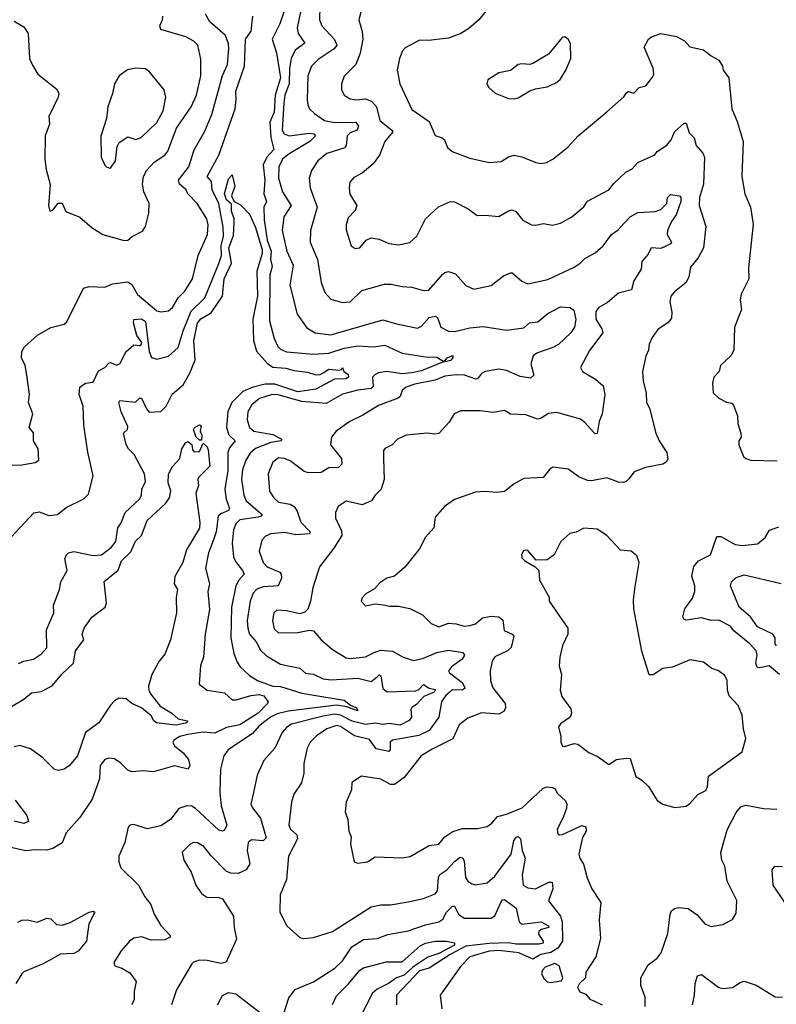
# Model space of a CAD drawing. Extents: x 1268547 to 1425625, y 515768 to 616754.
# Tile 425 of 507: x 1364744 to 1368662, y 599128 to 604226. Entities that reach past the tile are written whole.
import ezdxf

# ---------------------------------------------------------------- set-up
doc = ezdxf.new("R2010")
doc.units = 0

msp = doc.modelspace()

# ---------------------------------------------------------------- linework, layer by layer
at = {"layer": '0CON10XD'}
for points in [[(1366125.3, 604304.7), (1366090.5, 604205), (1366050.9, 604125), (1366073.5, 604055), (1366094.1, 603925), (1366066.9, 603835), (1366061.8, 603748.2), (1366039.4, 603695), (1366043.9, 603616.1), (1366061, 603555), (1366023.2, 603515), (1366004.5, 603475), (1366014.2, 603395), (1366009.1, 603325), (1366021.6, 603285), (1366009.3, 603255), (1366009.7, 603190.3), (1366024.9, 603085), (1366047, 603027), (1366043.2, 602985), (1366051.6, 602948.4), (1366039.5, 602905), (1366037.8, 602667.8), (1366062.5, 602575), (1366081.5, 602535), (1366095, 602520.4), (1366125, 602506.7), (1366265.2, 602495.2), (1366345, 602500.4), (1366424.1, 602525.9), (1366495, 602538.1), (1366576.7, 602533.3), (1366635, 602541.6), (1366725, 602499.4), (1366845, 602480), (1366905, 602479.6), (1366935, 602460), (1366945, 602460), (1366958.6, 602475), (1366986.8, 602486.8), (1366986.5, 602475), (1366975, 602461.2), (1366925, 602450), (1366825, 602407.8), (1366775, 602397.1), (1366722.4, 602392.4), (1366645, 602405.2), (1366602.4, 602397.6), (1366585, 602390), (1366571.4, 602375), (1366573.8, 602326.2), (1366563.5, 602316.5), (1366495, 602308.9), (1366415, 602287.9), (1366331.1, 602238.9), (1366205, 602248.8), (1366075, 602285.4), (1366046.8, 602283.2), (1365985.5, 602265), (1365947.1, 602232.9), (1365926.3, 602195), (1365922.1, 602155), (1365934.8, 602114.8), (1365956.6, 602096.6), (1366055, 602078.3), (1366102.5, 602055), (1366097.1, 602045), (1366045, 602037), (1365965, 602005.6), (1365938.2, 601981.8), (1365914.4, 601945.6), (1365897.8, 601895), (1365892.8, 601845), (1365904.1, 601765), (1365916.8, 601735), (1366000, 601665), (1365994.3, 601655), (1365979.7, 601650.3), (1365885, 601637.1), (1365863.8, 601616.2), (1365851.4, 601585), (1365844.3, 601515), (1365852.2, 601445), (1365861.4, 601421.4), (1365898.8, 601375), (1365906.2, 601355), (1365878.8, 601325), (1365863.6, 601295), (1365841.5, 601185), (1365837.1, 601025), (1365852.5, 600945), (1365869.8, 600899.8), (1365886, 600876), (1365935, 600830), (1365975, 600804.1), (1366055, 600776), (1366095, 600772.9), (1366205, 600739.1), (1366267.9, 600727.9)], [(1366298.7, 604295), (1366296.9, 604225), (1366308.5, 604195), (1366373.7, 604123.7), (1366385.9, 604095), (1366372.1, 604075), (1366289.2, 604020.8), (1366254.6, 603985), (1366236.8, 603935), (1366232, 603812), (1366235.5, 603785.5), (1366245.6, 603765), (1366270.1, 603740.1), (1366322.5, 603705), (1366374.4, 603694.4), (1366485, 603695.3), (1366499.1, 603675), (1366491.9, 603655), (1366455, 603640.9), (1366440, 603625), (1366434.6, 603575), (1366427.3, 603562.7), (1366335, 603533.1), (1366287.5, 603495), (1366255.4, 603445), (1366243.8, 603405), (1366247.8, 603355), (1366285.4, 603255), (1366250.4, 603135), (1366249.1, 603075), (1366286, 602985), (1366306.1, 602866.1), (1366325, 602813.8), (1366355, 602778.9), (1366415, 602761.8), (1366455, 602765.6), (1366515.3, 602824.7), (1366632.6, 602857.4), (1366667.7, 602857.7), (1366725, 602844.5), (1366775, 602841.9), (1366835, 602824.4), (1366863.4, 602826.6), (1366933.2, 602906.8), (1366945, 602916.9), (1366965, 602921.8), (1367000.3, 602910.3), (1367055, 602849.2), (1367095, 602830.8), (1367185, 602849.2), (1367249.8, 602900.2), (1367285, 602916.2), (1367295, 602916.2), (1367345, 602872.9), (1367375, 602858.6), (1367478.9, 602881.1), (1367614.7, 602945.3), (1367647.1, 602965), (1367670.5, 602989.5), (1367725, 603018.8), (1367765.4, 603055), (1367808, 603115), (1367842.4, 603137.6), (1367875, 603172.2), (1367905, 603206.4), (1367945, 603227.5), (1368035, 603232.9), (1368065, 603243.4), (1368096, 603274), (1368099.1, 603305), (1368115, 603322.1), (1368160.4, 603315), (1368167.7, 603305), (1368167.1, 603285), (1368143.9, 603216.1), (1368118.7, 603181.3), (1368099.1, 603135), (1368097.7, 603115), (1368119.2, 603075), (1368116, 603065), (1368065, 603042.4), (1368014.8, 603045.2), (1367998.2, 603011.8), (1367965.4, 602975), (1367962.1, 602935), (1367925.2, 602874.8), (1367911.9, 602828.1), (1367845, 602809.5), (1367787.2, 602762.8), (1367743.4, 602736.6), (1367727.3, 602715), (1367727.7, 602675), (1367759.5, 602625), (1367763.6, 602605), (1367695, 602514), (1367648.9, 602425), (1367657.8, 602405), (1367725.2, 602365.2), (1367765, 602330.6), (1367774.5, 602285.5), (1367760.4, 602185), (1367744.4, 602145), (1367735, 602084), (1367725, 602082.5), (1367715, 602090), (1367670.7, 602140.7), (1367648, 602158), (1367525, 602192.7), (1367482.6, 602187.4), (1367445, 602162.5), (1367425, 602158), (1367365, 602180.6), (1367285, 602184.4), (1367255, 602202), (1367195, 602192.5), (1367128.7, 602201.3), (1367028.8, 602201.2), (1366993.3, 602185), (1366968.3, 602141.7), (1366915, 602083.3), (1366895, 602080), (1366855, 602086), (1366745, 602075.6), (1366700, 602055), (1366673.8, 602025), (1366634.4, 602005.6), (1366628.8, 601995), (1366628.1, 601955), (1366631.9, 601845), (1366615.7, 601795), (1366585.5, 601764.5)], [(1367195, 604316), (1367122.5, 604225), (1367069.8, 604180.2), (1367028.8, 604155), (1366965, 604130), (1366904.3, 604124.3), (1366862.1, 604117.9), (1366815, 604120.6), (1366739.7, 604080.3), (1366726.2, 604065), (1366710.8, 604025), (1366698.6, 603965), (1366712.1, 603895), (1366775, 603760.8), (1366865, 603698.6), (1366895, 603627.5), (1366932.5, 603615), (1366943.6, 603603.6), (1366960, 603565), (1366984.4, 603544.4), (1367075, 603508.6), (1367175, 603487.1), (1367237, 603493), (1367275, 603515.7), (1367305, 603524.3), (1367345, 603515.6), (1367417, 603487), (1367445, 603482), (1367472.3, 603487.7), (1367505, 603504), (1367583, 603567), (1367635.4, 603624.6), (1367785, 603748.6), (1367873.2, 603826.8), (1367885, 603846.2), (1367895, 603853.8), (1367925, 603846.7), (1367952.5, 603875), (1367986.6, 603883.4), (1368021.2, 603928.8), (1368028, 603945), (1368024.3, 603975), (1367977.1, 604085), (1368000, 604125), (1368015, 604136.9), (1368065, 604154.4), (1368145, 604139.4), (1368187.3, 604117.3), (1368215, 604086), (1368285, 604070), (1368325, 604038.8), (1368365, 604017.5), (1368383.3, 603985), (1368386.7, 603965), (1368416.2, 603925), (1368432.5, 603765), (1368459.6, 603699.6), (1368490, 603595), (1368484.4, 603414.4), (1368500, 603325), (1368528, 603255), (1368542.3, 603167.7), (1368518.8, 602941.2), (1368520.6, 602885), (1368480, 602805), (1368475.7, 602775), (1368482.5, 602725), (1368446.2, 602635), (1368442.9, 602515), (1368425.8, 602485), (1368372.5, 602435), (1368365.8, 602404.2), (1368338.6, 602375), (1368331.4, 602345), (1368335.8, 602295), (1368365, 602266), (1368405, 602246.2), (1368431.2, 602241.2), (1368439.7, 602229.7), (1368461.2, 602175), (1368462.5, 602135), (1368478.8, 602085), (1368480, 602065), (1368467.5, 602045), (1368467.5, 602025), (1368492.5, 601965), (1368503.9, 601953.9), (1368530, 601945), (1368667.3, 601942.7)], [(1364675, 601518.6), (1364818, 601672), (1364845, 601677.8), (1364895, 601659.6), (1364940, 601665), (1364985, 601700), (1365076.2, 601745), (1365100.3, 601769.7), (1365124.3, 601865), (1365097.6, 601987.6), (1365077.1, 602127.1), (1365073.1, 602225), (1365051.5, 602285), (1365056.4, 602323.6), (1365085, 602343.5), (1365125, 602350), (1365152.5, 602407.5), (1365185, 602425.6), (1365205, 602448.1), (1365215, 602451.9), (1365245, 602437.1), (1365263.7, 602446.3), (1365293.8, 602506.2), (1365335, 602542), (1365365, 602538.6), (1365372.5, 602545), (1365376.7, 602555), (1365350.8, 602590.8), (1365334, 602656), (1365335.5, 602674.5), (1365375, 602676.9), (1365395, 602662.9), (1365415, 602508), (1365427.4, 602477.4), (1365455, 602468.6), (1365515, 602484.4), (1365565, 602529.2), (1365591, 602615), (1365632, 602718), (1365703.1, 602786.9), (1365775.4, 602964.6), (1365789.7, 603005), (1365787.6, 603055), (1365798.8, 603105), (1365798, 603152), (1365774.9, 603274.9), (1365740.6, 603345), (1365738.3, 603388.2), (1365714.7, 603415), (1365776.2, 603525), (1365859.4, 603765), (1365865.9, 603814.1), (1365863.4, 603856.6), (1365908.5, 603985), (1365913.8, 604125), (1365943, 604167), (1365951.2, 604245)], [(1364705, 601920), (1364755, 601922), (1364825, 601934), (1364843.3, 601945), (1364840, 602005), (1364816.2, 602045), (1364816.4, 602086.4), (1364794, 602115), (1364812.5, 602185), (1364790.6, 602245), (1364794.2, 602285), (1364781.2, 602385), (1364772.2, 602435), (1364754.4, 602475), (1364755, 602507.5), (1364768.3, 602531.7), (1364836.4, 602593.6), (1364905, 602632.5), (1364975, 602650), (1364987.7, 602662.3), (1365075, 602836), (1365104.4, 602845.6), (1365185, 602840.8), (1365225, 602859.2), (1365305, 602869.5), (1365325.6, 602855), (1365355, 602804), (1365429.5, 602739.5), (1365455, 602718.9), (1365475, 602713.5), (1365515, 602719.5), (1365535, 602735.7), (1365564.3, 602785.7), (1365598.8, 602821.2), (1365638.8, 602885), (1365667.9, 603005), (1365716, 603115), (1365720.9, 603165), (1365713.2, 603195), (1365663.5, 603275), (1365614.7, 603324.7), (1365605.9, 603345.9), (1365571.2, 603375), (1365566.5, 603395), (1365620.4, 603465), (1365648.2, 603551.8), (1365701.5, 603645), (1365738.9, 603735), (1365795, 603937.1), (1365819.7, 603995), (1365827.8, 604075), (1365825, 604101.2), (1365810.4, 604145), (1365728.8, 604215), (1365706.7, 604255)], [(1364715, 604218), (1364765, 604190), (1364787.5, 604155), (1364795.8, 604025), (1364811.3, 603991.3), (1364838.8, 603945), (1364936.1, 603866.1), (1364946.7, 603845), (1364943.1, 603825), (1364894.4, 603725), (1364898.2, 603685), (1364876.5, 603625), (1364874.4, 603504.4), (1364881.3, 603451.3), (1364902.7, 603372.7), (1364894.2, 603264.2), (1364900, 603235), (1364915, 603240), (1364942.9, 603277.1), (1364965, 603276), (1364983.6, 603233.6), (1365055, 603203.1), (1365118.9, 603148.9), (1365174.5, 603114.5), (1365285, 603083.5), (1365305, 603084.5), (1365326.4, 603103.6), (1365379.3, 603130.7), (1365395.6, 603155), (1365413.1, 603225), (1365414.2, 603274.2), (1365386.9, 603335), (1365379.7, 603375), (1365384.8, 603415.2), (1365402, 603448), (1365440.9, 603489.1), (1365495.2, 603524.8), (1365512, 603545), (1365556.7, 603665), (1365631.3, 603775), (1365660.3, 603835), (1365682.9, 603935), (1365682.4, 604022.4), (1365666.4, 604095), (1365645.3, 604115.3), (1365605, 604137.1), (1365474.5, 604175), (1365469.2, 604195), (1365483.6, 604225), (1365485.6, 604245)], [(1366199.5, 604275), (1366180.8, 604185), (1366186.4, 604155), (1366220.5, 604105), (1366170.8, 604069.2), (1366150, 604025), (1366141.6, 603975), (1366139.7, 603895), (1366118, 603835), (1366111.2, 603795), (1366102.8, 603655), (1366113.6, 603635), (1366138.8, 603625), (1366245, 603639), (1366267.1, 603635), (1366275.6, 603625), (1366246.2, 603595), (1366135, 603528.9), (1366105.2, 603504.8), (1366086.8, 603465), (1366084.7, 603405.3), (1366104.7, 603335), (1366149.6, 603265), (1366112.2, 603205), (1366103.6, 603135), (1366128.3, 603028.3), (1366159.7, 602955), (1366142.6, 602852.6), (1366181.7, 602701.7), (1366230.9, 602630.9), (1366274.7, 602604.7), (1366355, 602595.3), (1366625, 602672.1), (1366695, 602651.1), (1366805, 602628.9), (1366825, 602639.5), (1366865, 602683.6), (1366895, 602691.2), (1366907.1, 602685), (1366925.7, 602635), (1366965, 602613.8), (1366998.1, 602611.9), (1367075, 602630.7), (1367145, 602636.9), (1367265, 602618.9), (1367355, 602630.7), (1367383.3, 602656.8), (1367427.5, 602662.5), (1367478.6, 602705), (1367545, 602740), (1367595, 602736.2), (1367613.1, 602723.1), (1367624.6, 602674.6), (1367617.1, 602635), (1367597.5, 602605), (1367533.5, 602545), (1367505, 602528.6), (1367425, 602501.9), (1367403.9, 602486.1), (1367390.9, 602445), (1367406.2, 602385), (1367389.7, 602370.3), (1367335, 602378.9), (1367265, 602410), (1367225, 602416.2), (1367154, 602405), (1367136.3, 602393.6), (1367115, 602366.7), (1367105.4, 602364.6), (1367048, 602385), (1367005, 602388.1), (1366945, 602380), (1366895, 602359.6), (1366790.8, 602339.2), (1366746.2, 602323.8), (1366725, 602305.6), (1366713.9, 602276.1), (1366703.9, 602266.1), (1366602.2, 602227.8), (1366521.3, 602178.7), (1366453.6, 602146.4), (1366382.5, 602095), (1366359.2, 602065), (1366353.1, 602025), (1366410, 601955), (1366413.1, 601925), (1366395, 601907.8), (1366345, 601905.4), (1366305, 601881.6), (1366240, 601880), (1366217.3, 601887.3), (1366145, 601941.5), (1366113.8, 601955), (1366085, 601956.8), (1366055.5, 601935), (1366031.5, 601875), (1366038.2, 601785), (1366060.7, 601750.7), (1366085, 601728.9), (1366145, 601717.3), (1366165.7, 601705.7), (1366181, 601681), (1366200, 601625), (1366248.6, 601575), (1366244.6, 601564.6), (1366175, 601558.8), (1366115, 601571.8), (1366045, 601563.8), (1366017.3, 601552.7), (1365998.1, 601531.9), (1365984.5, 601475), (1366005, 601415.7), (1366025, 601392.8), (1366091.9, 601365), (1366098.9, 601355), (1366100.4, 601335), (1366082.5, 601295), (1366005, 601290.5), (1365973, 601277), (1365952.9, 601257.1), (1365937.2, 601215), (1365922.1, 601115), (1365924.8, 601075), (1365934.5, 601044.5), (1365969.1, 601005), (1365991.2, 600961.2), (1366021.5, 600931.5), (1366095, 600889.6), (1366195, 600868.1), (1366225, 600841.8), (1366265, 600837.8), (1366315, 600814.1), (1366357.9, 600807.9), (1366495, 600816.6), (1366565, 600798.7), (1366595, 600823.5), (1366605, 600833.3), (1366615, 600829.2), (1366625, 600763.3), (1366646.4, 600746.4), (1366795, 600750.6), (1366811.3, 600758.7), (1366835, 600784.6), (1366865.1, 600765.1), (1366898, 600758), (1366891.1, 600745), (1366837.8, 600722.2), (1366799.3, 600680.7), (1366775.3, 600665), (1366769.2, 600655), (1366772.8, 600615), (1366761.8, 600598.2), (1366715, 600573.1), (1366655, 600582.8), (1366625, 600577.4), (1366585, 600584.5), (1366535, 600576.4), (1366465, 600594), (1366405, 600624.6), (1366375, 600629.5), (1366315, 600620.7), (1366152, 600578), (1366127.4, 600562.6), (1366103.9, 600536.1), (1366065, 600454.3), (1366009, 600391), (1365973.6, 600315), (1365954.5, 600225), (1365940.5, 600165), (1365949.1, 600145), (1365991.1, 600091.1), (1366020.5, 599989.5), (1366005.8, 599974.2), (1365945, 599978.8), (1365926.5, 599965), (1365922.7, 599925), (1365936.5, 599855), (1365916.7, 599825), (1365875, 599806), (1365837.6, 599807.6), (1365815.3, 599815.3), (1365736.1, 599896.1), (1365698.6, 599945), (1365665, 599964.2), (1365645, 599965.6), (1365625, 599955.8), (1365586, 599915), (1365594, 599875), (1365631.3, 599811.3), (1365655.6, 599745), (1365685, 599701.2), (1365713.2, 599683.2), (1365775, 599680.8), (1365794.3, 599674.3), (1365851.2, 599585), (1365854.2, 599525), (1365867.5, 599465), (1365814.1, 599345.9), (1365785, 599340), (1365715.8, 599354.2), (1365675, 599355.8), (1365645, 599346), (1365635, 599336.7), (1365556.4, 599203.6), (1365530, 599125)], [(1366510, 604265), (1366500.6, 604225), (1366517.5, 604165), (1366521.8, 604125), (1366507, 604053), (1366484.7, 603995.3), (1366425, 603933.3), (1366410.6, 603895), (1366410, 603865), (1366425, 603836), (1366455, 603817.1), (1366485, 603811.1), (1366535, 603816.2), (1366565.6, 603805), (1366591.3, 603775), (1366609.1, 603705), (1366671.8, 603655), (1366676.2, 603645), (1366635.5, 603595), (1366606.7, 603525), (1366575, 603480.8), (1366518, 603432), (1366475, 603410), (1366453.5, 603385), (1366449.5, 603355), (1366453.8, 603323.8), (1366490, 603265), (1366481.2, 603238.8), (1366445, 603201.2), (1366434.4, 603165), (1366435, 603137.5), (1366461.2, 603055), (1366480.9, 603040.9), (1366505, 603044.4), (1366537.5, 603085), (1366565, 603096.2), (1366605, 603090), (1366655, 603068), (1366705, 603061.2), (1366765, 603073.3), (1366801.2, 603105), (1366846, 603195), (1366912.8, 603257.2), (1366975, 603285.7), (1366995, 603282.5), (1367067.1, 603247.1), (1367112.7, 603212.7), (1367154.1, 603214.1), (1367225, 603207.1), (1367275, 603237.1), (1367295, 603242.5), (1367312.6, 603232.6), (1367349.1, 603189.1), (1367395, 603164.4), (1367417.3, 603162.7), (1367455, 603170.8), (1367503, 603163), (1367545, 603172.5), (1367604, 603205), (1367665, 603258), (1367685, 603287.1), (1367795, 603345.8), (1367821.1, 603378.9), (1367883.2, 603436.8), (1367916.2, 603455), (1367945, 603486.7), (1368032.5, 603527.5), (1368045.7, 603544.3), (1368095, 603577.5), (1368118.1, 603605), (1368135, 603645.7), (1368185, 603690), (1368195, 603690), (1368210.9, 603640.9), (1368237.5, 603615), (1368247.1, 603575), (1368281.4, 603535), (1368289.5, 603515), (1368285.3, 603375), (1368264.1, 603305), (1368263.5, 603263.5), (1368297.1, 603155), (1368285.3, 603044.7), (1368256.9, 602993.1), (1368218.6, 602945), (1368210, 602895), (1368196, 602865), (1368135, 602818), (1368115.7, 602794.3), (1368110, 602765), (1368121.7, 602711.7), (1368119.9, 602680.1), (1368101.7, 602658.3), (1368048.3, 602621.7), (1368018.7, 602581.3), (1368003.5, 602546.5), (1368000.8, 602515), (1367986.6, 602483.4), (1367968.6, 602405), (1367973.1, 602355), (1367988.6, 602295), (1367990, 602245), (1368006.2, 602215), (1368038.1, 602085), (1368055, 602046), (1368094.6, 601985), (1368100, 601950), (1368092.5, 601935), (1368075, 601925.6), (1367985, 601907.3), (1367926.2, 601885), (1367899.3, 601849.3), (1367885.4, 601834.6), (1367870.7, 601829.3), (1367845, 601832.5), (1367785, 601854.3), (1367705, 601838.2), (1367685, 601840.5), (1367639.7, 601859.7), (1367585, 601898.8), (1367505, 601909.2), (1367490.2, 601899.8), (1367455, 601855.6), (1367355, 601850.8), (1367305, 601823.1), (1367255, 601783.1), (1367215, 601777.8), (1367155, 601783.1), (1367105, 601780), (1366995, 601741.2), (1366943.8, 601705), (1366895, 601650), (1366888.8, 601595), (1366845, 601546.2), (1366814.4, 601485.6), (1366738, 601392), (1366685.5, 601344.5), (1366645, 601334.2), (1366609.3, 601310.7), (1366581.4, 601278.6), (1366536.7, 601253.3), (1366517, 601233), (1366513.3, 601215), (1366535, 601191.2), (1366585, 601200.8), (1366625.6, 601195.6), (1366658.8, 601188.8), (1366705, 601190), (1366765, 601178.2), (1366829.2, 601145), (1366875, 601100), (1366915, 601083.1), (1366965, 601102.1), (1367005, 601098.8), (1367045, 601085.6), (1367075, 601088.8), (1367105, 601098.2), (1367140.2, 601129.8), (1367185, 601137.7), (1367224.6, 601134.6), (1367246.5, 601116.5), (1367253.2, 601063.2), (1367293.8, 601045), (1367302.9, 601035), (1367288.8, 600975), (1367270.8, 600959.1), (1367205, 600928), (1367190.8, 600905), (1367180.8, 600855), (1367182.5, 600805), (1367195, 600765.8), (1367257.5, 600685), (1367259.5, 600665), (1367253.1, 600645), (1367225, 600629.6), (1367135, 600637.5), (1367065, 600609.4), (1367020, 600575), (1366986.9, 600503.1), (1366880.8, 600449.2)], [(1367305, 603816), (1367325, 603821.2), (1367385, 603858), (1367415, 603869.2), (1367475, 603879.2), (1367520.9, 603899.1), (1367542.4, 603917.6), (1367572.5, 603965), (1367598, 604025), (1367596.2, 604103.8), (1367585, 604126), (1367565, 604137.5), (1367552.5, 604135), (1367481.7, 604048.3), (1367405, 604000.6), (1367385, 603994.4), (1367345, 603998.6), (1367325, 603994.2), (1367285, 603964), (1367225, 603951.2), (1367168.8, 603915), (1367164, 603895), (1367173.3, 603875), (1367205.9, 603845.9), (1367275, 603819.2), (1367305, 603816)], [(1365215, 603457.5), (1365240, 603495), (1365249.7, 603570.3), (1365260, 603590), (1365305, 603619.2), (1365345, 603605.6), (1365373, 603617), (1365455, 603694.4), (1365487.1, 603755), (1365501.8, 603825), (1365492.9, 603862.9), (1365416.6, 603956.6), (1365395, 603971.4), (1365345, 603975.7), (1365303.2, 603966.8), (1365258.8, 603935), (1365235.8, 603895), (1365225.6, 603845), (1365200, 603775), (1365192.9, 603715), (1365163.6, 603623.6), (1365166.2, 603515), (1365185, 603472.5), (1365195, 603462.5), (1365215, 603457.5)], [(1364737.4, 600892.6), (1364765, 600905.6), (1364815, 600915.8), (1364857.9, 600942.1), (1364885, 600973.3), (1364882.6, 601067.4), (1364921.5, 601155), (1364920, 601195), (1364949.6, 601275), (1364956.7, 601315), (1364990, 601375), (1364978, 601435), (1364986.2, 601455), (1364997.5, 601465), (1365025, 601472.5), (1365125, 601451.5), (1365168, 601455), (1365219.4, 601495), (1365241.5, 601525), (1365252.7, 601595), (1365269.5, 601620.5), (1365291.1, 601675), (1365365.6, 601745), (1365374.3, 601765), (1365376.9, 601795), (1365395.6, 601835), (1365391.1, 601875), (1365337.1, 601975), (1365306.9, 602005), (1365295.9, 602025.9), (1365281.4, 602085), (1365302.2, 602105), (1365305, 602120), (1365268.9, 602195), (1365258.2, 602245), (1365262, 602255), (1365344.6, 602245.4), (1365365, 602266.7), (1365375, 602266.5), (1365400.6, 602210.6), (1365415, 602194.3), (1365475, 602197.5), (1365503, 602225), (1365533.3, 602286.7), (1365591.2, 602335), (1365625, 602396.2), (1365653.3, 602465), (1365645.4, 602564.6), (1365665, 602655.4), (1365682.2, 602677.8), (1365735, 602707.8), (1365794.4, 602795), (1365803.1, 602885), (1365840.5, 602965), (1365826.9, 603045), (1365851.2, 603108.8), (1365854.7, 603174.7), (1365854.6, 603195), (1365841, 603235), (1365840.7, 603270.7), (1365815, 603294.2), (1365804.4, 603325), (1365825, 603402.2), (1365845, 603422.5), (1365857.5, 603365), (1365841.4, 603315), (1365854.4, 603284.4), (1365887, 603267), (1365935, 603220), (1365965, 603150), (1366000, 603035), (1365999.2, 603015), (1365972.4, 602925), (1365976, 602795), (1365950.9, 602675), (1365955.6, 602565.6), (1365970.2, 602510.2), (1366025, 602447.5), (1366055, 602428), (1366122.8, 602422.8), (1366165, 602409.2), (1366235, 602401.2), (1366278.3, 602388.3), (1366300.8, 602389.2), (1366315, 602397.9), (1366345, 602417.5), (1366398.7, 602411.3), (1366410, 602415), (1366415, 602425.7), (1366423.3, 602405), (1366445, 602388.8), (1366446.7, 602375), (1366432.8, 602367.2), (1366375, 602364.8), (1366277.1, 602312.9), (1366185, 602300.1), (1366065, 602339), (1366015, 602338.4), (1365948.3, 602321.7), (1365898.9, 602301.1), (1365842.2, 602245), (1365822.2, 602195), (1365815.3, 602115), (1365826.6, 602076.6), (1365860.4, 602045), (1365831.2, 602008.8), (1365821.3, 601985), (1365821.8, 601891.8), (1365806.2, 601795), (1365813.2, 601743.2), (1365830, 601695), (1365825, 601684.2), (1365785, 601667.2), (1365772, 601655), (1365762.3, 601575), (1365747.6, 601532.4), (1365722.1, 601465), (1365706.2, 601386.2), (1365726.9, 601305), (1365719.1, 601265), (1365727.9, 601172.1), (1365704.6, 601045), (1365696.1, 600925), (1365679.8, 600880.2), (1365674.2, 600785), (1365715, 600754.4), (1365805, 600740), (1365845, 600704.7), (1365864.1, 600704.1), (1365942.2, 600727.8), (1365985, 600731.9), (1366008.1, 600725), (1366030.8, 600695), (1366028, 600685), (1365978.3, 600635), (1365885, 600575.5), (1365815, 600561.9), (1365755, 600532.7), (1365695, 600537.4), (1365614.2, 600524.2), (1365573.1, 600515), (1365541.9, 600495), (1365537.8, 600485), (1365546.1, 600466.1), (1365590.4, 600430.4), (1365617.5, 600395), (1365625.6, 600364.4), (1365616.7, 600345), (1365545, 600362.7), (1365437.5, 600332.5), (1365385, 600337.5), (1365325, 600331.4), (1365305, 600340), (1365267.3, 600377.3), (1365235, 600398.8), (1365205, 600402.3), (1365185.8, 600395), (1365161.8, 600365), (1365157.5, 600295), (1365119.1, 600190.9), (1365055.7, 600095), (1364985.7, 600015), (1364965, 599964.3), (1364915, 599934.5), (1364885, 599926.2), (1364825, 599927.9), (1364775, 599921.8), (1364685, 599943.5)], [(1365685, 602050), (1365675, 602050), (1365658, 602065), (1365643.8, 602105), (1365650, 602115), (1365675, 602128.8), (1365683.3, 602123.3), (1365678.6, 602095), (1365686.8, 602075), (1365685, 602050)], [(1364693.9, 600665), (1364765, 600708.1), (1364805, 600741.3), (1364855, 600747.5), (1364912.5, 600777.5), (1364961.8, 600838.2), (1365022.1, 600895), (1365032.5, 600957.5), (1365076.9, 601015), (1365068.1, 601045), (1365077.5, 601075), (1365117.6, 601132.4), (1365186.9, 601185), (1365193, 601205), (1365181.9, 601318.1), (1365253.8, 601376.2), (1365271.1, 601425), (1365319.5, 601470.5), (1365344.6, 601525.4), (1365374.6, 601555.4), (1365405, 601633.6), (1365499, 601721), (1365520, 601750), (1365526.4, 601786.4), (1365512.4, 601827.6), (1365515, 601873.3), (1365535, 601912.5), (1365573.3, 601955), (1365583.3, 602005), (1365602.5, 602035), (1365615, 602042.5), (1365635, 602027.5), (1365638.3, 601998.3), (1365648.3, 601988.3), (1365675, 601990), (1365695, 602034), (1365715, 602015.4), (1365719.7, 601999.7), (1365728.8, 601915), (1365670.8, 601855), (1365666.2, 601845), (1365670, 601815), (1365656.2, 601775), (1365677.2, 601622.8), (1365676.1, 601593.9), (1365608.6, 601481.4), (1365588.9, 601415), (1365546.9, 601343.1), (1365543.3, 601305), (1365562.2, 601275), (1365554.5, 601235), (1365556.9, 601155), (1365525.6, 601015), (1365495, 600941.2), (1365466.7, 600905), (1365428.5, 600835), (1365411.8, 600775), (1365412.1, 600755), (1365422.1, 600735), (1365472.3, 600672.3), (1365532.5, 600635), (1365565.7, 600605.7), (1365612.5, 600595), (1365610, 600585), (1365555, 600573.1), (1365535, 600574.4), (1365453.1, 600585), (1365438.5, 600595), (1365425, 600620.8), (1365375, 600663.5), (1365325, 600684.8), (1365295, 600709.7), (1365257.5, 600712.5), (1365235, 600700), (1365215, 600676.2), (1365153.8, 600586.2), (1365084.2, 600535), (1365044.2, 600415), (1365001.4, 600365), (1364975, 600345.6), (1364945, 600338.2), (1364925, 600343.8), (1364863.6, 600405), (1364800.6, 600450.6), (1364745, 600467.2), (1364715, 600461.2)], [(1366585.5, 601764.5), (1366566.2, 601735), (1366517.5, 601715), (1366435, 601732.5), (1366394.2, 601705), (1366380, 601675), (1366379.1, 601645), (1366410.2, 601580.2), (1366412.7, 601555), (1366370.7, 601489.3), (1366296.1, 601393.9), (1366261.5, 601285), (1366250.8, 601215), (1366235.8, 601174.2), (1366221.5, 601158.5), (1366195, 601149.6), (1366125, 601166.1), (1366075, 601168.9), (1366059.4, 601155), (1366052.9, 601115), (1366061.9, 601071.9), (1366085, 601050.9), (1366185, 601052.5), (1366245, 601065.8), (1366265, 601062), (1366304.7, 601014.7), (1366364.3, 600965), (1366435, 600922.5), (1366455, 600917.8), (1366535, 600926.9), (1366579.9, 600950.1), (1366612.4, 600962.4), (1366675, 600956.7), (1366730, 600925), (1366785, 600908.5), (1366835, 600920.5), (1366905, 600948.8), (1366965, 600962), (1367039.2, 600949.2), (1367046.9, 600935), (1367035.9, 600915), (1366979.6, 600875), (1366964.4, 600855), (1366970, 600845), (1367035.4, 600795), (1367050.9, 600765), (1367035.2, 600754.8), (1366985, 600755.7), (1366948.3, 600725), (1366928.8, 600695), (1366914.2, 600615), (1366864, 600545), (1366810.9, 600519.1), (1366674.2, 600495), (1366663.3, 600485), (1366662.3, 600447.7), (1366655, 600436.7), (1366590.5, 600450.5), (1366555, 600498.4), (1366477.4, 600517.4), (1366405, 600566.3), (1366385, 600571.7), (1366334.5, 600555), (1366281.1, 600518.9), (1366247.8, 600485), (1366233.5, 600455), (1366215.6, 600375), (1366215.8, 600325), (1366203.1, 600275), (1366164.6, 600215.4), (1366151.9, 600175), (1366138.1, 600055), (1366145.8, 600035), (1366180, 600005), (1366182.3, 599985), (1366135.6, 599895), (1366125.7, 599775), (1366092.2, 599695), (1366090.5, 599605), (1366128, 599535), (1366195, 599473.3), (1366215, 599468.8), (1366265, 599474.4), (1366363.3, 599505), (1366565, 599633.3), (1366615, 599643.5), (1366665, 599643.3), (1366755, 599658.2), (1366835.6, 599675.6), (1366895, 599699.5), (1366907.3, 599715), (1366913.2, 599785), (1366919.6, 599800.4), (1366956, 599824), (1366995, 599867.7), (1367025, 599890.5), (1367036.6, 599886.6), (1367045, 599871.2), (1367052.5, 599785), (1367065, 599765.6), (1367085, 599751.1), (1367105, 599746.9), (1367165, 599757.1), (1367205, 599792.2), (1367290, 599905), (1367302.5, 599975), (1367315, 599993.1), (1367325, 599996.4), (1367337.7, 599985), (1367345.3, 599925), (1367361, 599885), (1367346.6, 599796.6), (1367351.5, 599745), (1367375, 599730.3), (1367415, 599725.7), (1367485, 599761.1), (1367501.2, 599761.2), (1367505.6, 599725), (1367483, 599663), (1367545.2, 599585), (1367553.2, 599555), (1367554.8, 599455), (1367530.9, 599419.1), (1367494.1, 599395.9), (1367442.5, 599385), (1367402.2, 599362.2), (1367328.1, 599395), (1367226.8, 599406.8), (1367175, 599403.4), (1367075, 599374.3), (1367029.4, 599325), (1366922, 599175), (1366930.8, 599105)], [(1368137, 600147), (1368195, 600153.3), (1368215, 600167.5), (1368255.4, 600214.6), (1368296.9, 600235), (1368306.4, 600255), (1368311.4, 600308.6), (1368486, 600435), (1368504, 600505), (1368491.9, 600555), (1368485.5, 600625.5), (1368465.3, 600675.3), (1368418, 600725), (1368410, 600755), (1368407.8, 600805), (1368395, 600831.2), (1368363.3, 600855), (1368327.5, 600867.5), (1368285, 600898.8), (1368215, 600912.5), (1368125, 600874.4), (1368075, 600866.9), (1368025, 600834.3), (1368004.5, 600834.5), (1367965.8, 600955.8), (1367923.8, 601175), (1367922.3, 601222.3), (1367932, 601292), (1367951.2, 601415), (1367940.5, 601450.5), (1367910, 601475), (1367855, 601478.8), (1367785.4, 601555.4), (1367735, 601587.5), (1367665, 601594.3), (1367625, 601572.5), (1367593.6, 601566.4), (1367546.4, 601523.6), (1367511.2, 601455), (1367475, 601430), (1367418.3, 601428.3), (1367375, 601477.5), (1367365, 601480), (1367353.6, 601476.4), (1367343, 601457), (1367345, 601440), (1367360, 601425), (1367413.6, 601393.6), (1367432.5, 601375), (1367436.2, 601325), (1367485.6, 601235.6), (1367486.2, 601215), (1367582.5, 601075), (1367582.5, 601045), (1367554.5, 600985.5), (1367542, 600925), (1367538.3, 600878.3), (1367549.2, 600835), (1367542.2, 600755), (1367552.2, 600722.2), (1367598.2, 600658.2), (1367601.4, 600635), (1367594.4, 600615.6), (1367545, 600580), (1367534.5, 600565), (1367546.2, 600515), (1367545.6, 600485), (1367554.3, 600465), (1367565, 600463.1), (1367615, 600479.2), (1367634.4, 600474.4), (1367691.1, 600431.1), (1367739.4, 600409.4), (1367795, 600370), (1367835, 600396), (1367885, 600403.3), (1367905, 600400), (1367935, 600307.5), (1367965, 600288.8), (1368000, 600255), (1368045, 600183.3), (1368075, 600163.8), (1368137, 600147)], [(1368678.9, 600835), (1368625, 600881.2), (1368575, 600870.3), (1368563, 600873), (1368556, 600895), (1368562.8, 600935), (1368557.8, 600957.8), (1368525, 600994.5), (1368442.2, 601062.2), (1368425, 601085.6), (1368365, 601117.5), (1368325, 601115.9), (1368275, 601129.7), (1368195, 601117.5), (1368185, 601120), (1368178, 601135), (1368188.9, 601175), (1368228.5, 601231.5), (1368240.8, 601265), (1368240.4, 601295), (1368224.3, 601345), (1368235.4, 601394.6), (1368260, 601425), (1368320.6, 601455), (1368355, 601550.8), (1368375, 601550.6), (1368448.9, 601508.9), (1368485, 601503.6), (1368565, 601512), (1368604.4, 601545.6), (1368627.6, 601582.4), (1368675, 601600.9)], [(1368662.3, 600985), (1368656.5, 600995), (1368655.8, 601025), (1368644.5, 601044.5), (1368565, 601081.8), (1368527.7, 601135), (1368470, 601185), (1368425.6, 601295.6), (1368430.5, 601315), (1368455, 601337.9), (1368495, 601352.5), (1368687.1, 601307.1)], [(1366267.9, 600727.9), (1366425, 600703.5), (1366456.9, 600676.9), (1366485, 600664.2), (1366494.2, 600655), (1366493, 600647), (1366438.5, 600668.5), (1366385, 600677.5), (1366135, 600646.4), (1366077.4, 600632.6), (1366042.9, 600615), (1365985, 600570), (1365949.3, 600530.7), (1365824.3, 600445), (1365801.9, 600415), (1365784.6, 600345), (1365780.3, 600225), (1365787.1, 600155), (1365816.9, 600055), (1365805, 600030), (1365795, 600024), (1365775, 600028.9), (1365655, 600142.1), (1365635, 600154.6), (1365610, 600155), (1365568.9, 600141.1), (1365525.2, 600084.8), (1365475, 600051.3), (1365405, 600036.8), (1365335, 600059.4), (1365314, 600055), (1365305.8, 600045), (1365288.1, 599965), (1365257.5, 599895), (1365258, 599865), (1365268.8, 599835), (1365360, 599745), (1365391.4, 599685), (1365422.5, 599645), (1365440, 599595), (1365475, 599535.8), (1365523.8, 599485), (1365523.8, 599475), (1365495, 599462), (1365425, 599460.4), (1365375, 599477.3), (1365335, 599470), (1365312.5, 599455), (1365269.2, 599405), (1365231.2, 599345), (1365236.4, 599326.4), (1365272.5, 599315), (1365315, 599290), (1365346.8, 599246.8), (1365336.4, 599195), (1365336.2, 599155), (1365325.4, 599125)], [(1366880.8, 600449.2), (1366823.1, 600415), (1366735, 600302.5), (1366685, 600265.5), (1366665, 600266.7), (1366615, 600294.4), (1366515, 600308.8), (1366463.4, 600276.6), (1366461.7, 600238.3), (1366434.2, 600175), (1366429.2, 600125), (1366444, 600085), (1366448, 600025), (1366460, 599995), (1366456.4, 599956.4), (1366476.7, 599865), (1366495, 599859.4), (1366545, 599865.7), (1366585, 599891.2), (1366725, 599885.5), (1366766.5, 599893.5), (1366865, 599949.5), (1366915, 599957.3), (1366945, 599994.4), (1366987.4, 600022.6), (1367037.9, 600037.9), (1367115, 600038.9), (1367165, 600048), (1367188.5, 600065), (1367218.9, 600101.1), (1367265, 600113.1), (1367346.7, 600145), (1367455, 600246.9), (1367475, 600253.3), (1367501.3, 600251.3), (1367515.7, 600245), (1367529.7, 600219.7), (1367571.2, 600181.2), (1367577.7, 600165), (1367576.4, 600143.6), (1367558.5, 600095), (1367527.1, 600035), (1367531.2, 600011.2), (1367540, 600005), (1367555, 600006.9), (1367655, 600053.1), (1367676.5, 600046.5), (1367676.7, 600025), (1367659.1, 599990.9), (1367639.5, 599905), (1367644.4, 599885), (1367663.8, 599853.8), (1367682.9, 599782.9), (1367706.2, 599725), (1367754, 599655), (1367744.2, 599565), (1367751.7, 599468.3), (1367726.8, 599373.2), (1367676.2, 599295), (1367673.3, 599265), (1367643.3, 599235), (1367633.3, 599215), (1367645, 599193.3), (1367675, 599180), (1367696.7, 599155), (1367716.7, 599146.7), (1367760, 599125)], [(1364720.9, 600185), (1364780.4, 600105), (1364789.2, 600075), (1364765, 600063.8), (1364715, 600076.8)], [(1367983, 599117), (1367983.3, 599165), (1367960, 599225), (1367960, 599265), (1367998.3, 599331.7), (1368045, 599366.2), (1368065.4, 599394.6), (1368100.5, 599495), (1368111.8, 599595), (1368118.9, 599611.1), (1368135, 599624.2), (1368155, 599629.2), (1368205, 599623.8), (1368251.7, 599591.7), (1368292.5, 599545), (1368325, 599530), (1368385, 599541.2), (1368435, 599566.7), (1368455, 599600), (1368456.9, 599665), (1368408, 599765), (1368396, 599844), (1368380.6, 599875), (1368374.5, 599914.5), (1368408, 600032), (1368455, 600120.8), (1368479.2, 600150.8), (1368505, 600159.6), (1368595, 600141.1), (1368665, 600138.6)], [(1368706.5, 599655), (1368645.4, 599745), (1368640, 599825), (1368655, 599842.5), (1368695, 599841.4)], [(1366110, 599075), (1366137.8, 599162.2), (1366170, 599205), (1366265.8, 599245), (1366375.3, 599314.7), (1366415, 599353.3), (1366464.7, 599425), (1366525, 599464.2), (1366595, 599468.5), (1366650.5, 599489.5), (1366755, 599508.2), (1366845, 599539.7), (1366915, 599555.3), (1366935, 599568.5), (1366955, 599605.4), (1366985, 599636.9), (1366995, 599635.7), (1367016.8, 599595), (1367045, 599574.2), (1367185, 599573.5), (1367205, 599585.5), (1367235, 599654.2), (1367245, 599668.1), (1367255, 599670), (1367315.3, 599625.3), (1367322.3, 599592.3), (1367330.5, 599555), (1367343.1, 599543.1), (1367444.7, 599554.7), (1367483.1, 599535), (1367484, 599525), (1367445, 599515.3), (1367431.9, 599505), (1367431.1, 599491.1), (1367455.4, 599455), (1367455, 599444.6), (1367435, 599439.2), (1367315, 599439.9), (1367275, 599445.9), (1367175, 599442.8), (1367055, 599428.7), (1366974, 599386), (1366865, 599314.6), (1366815, 599300.4), (1366695.5, 599175), (1366695.3, 599124.7)], [(1364735, 599553.6), (1364755, 599562.9), (1364785, 599564.6), (1364835, 599553.6), (1364885, 599574.4), (1364905, 599570), (1364935, 599540.5), (1364965, 599537.7), (1365005, 599552), (1365104, 599605), (1365125, 599610), (1365133.8, 599605), (1365103.1, 599545), (1365090, 599455), (1365047.3, 599402.7), (1365025, 599391.5), (1364955, 599387.8), (1364865, 599337.9), (1364765, 599295.8), (1364754.5, 599285.5), (1364723.8, 599235)], [(1366363.4, 599126.6), (1366385, 599171.4), (1366446.7, 599233.3), (1366505.7, 599304.3), (1366525, 599316.1), (1366642.6, 599347.4), (1366725, 599348.4), (1366818.8, 599431.2), (1366845, 599445.2), (1366895, 599454.1), (1366955, 599454.7), (1366996, 599446), (1366995.3, 599434.7), (1366915, 599391.7), (1366857.4, 599372.6), (1366779.3, 599320.7), (1366735, 599278.4), (1366695, 599264.1), (1366654.2, 599235), (1366594.6, 599205.4), (1366571.5, 599185), (1366503.2, 599055)], [(1367495, 599240), (1367515, 599244.7), (1367549.9, 599250.1), (1367557.3, 599265), (1367537.8, 599327.8), (1367515, 599338.6), (1367465, 599321), (1367450.6, 599305), (1367445.8, 599285), (1367459.2, 599259.2), (1367475, 599244.1), (1367495, 599240)], [(1368227.3, 599125), (1368238.2, 599175), (1368241.3, 599235), (1368254.6, 599275.4), (1368275, 599282.9), (1368365, 599215.7), (1368385, 599210), (1368435, 599214.2), (1368475, 599240.8), (1368495, 599246.9), (1368557.4, 599227.4), (1368655.9, 599165.9), (1368695, 599164.4)], [(1365768.5, 599125), (1365795, 599172.9), (1365825, 599189.2), (1365862.7, 599182.7), (1365998.7, 599078.7)]]:
    msp.add_lwpolyline(points, dxfattribs=at)

doc.saveas('drawing.dxf')
